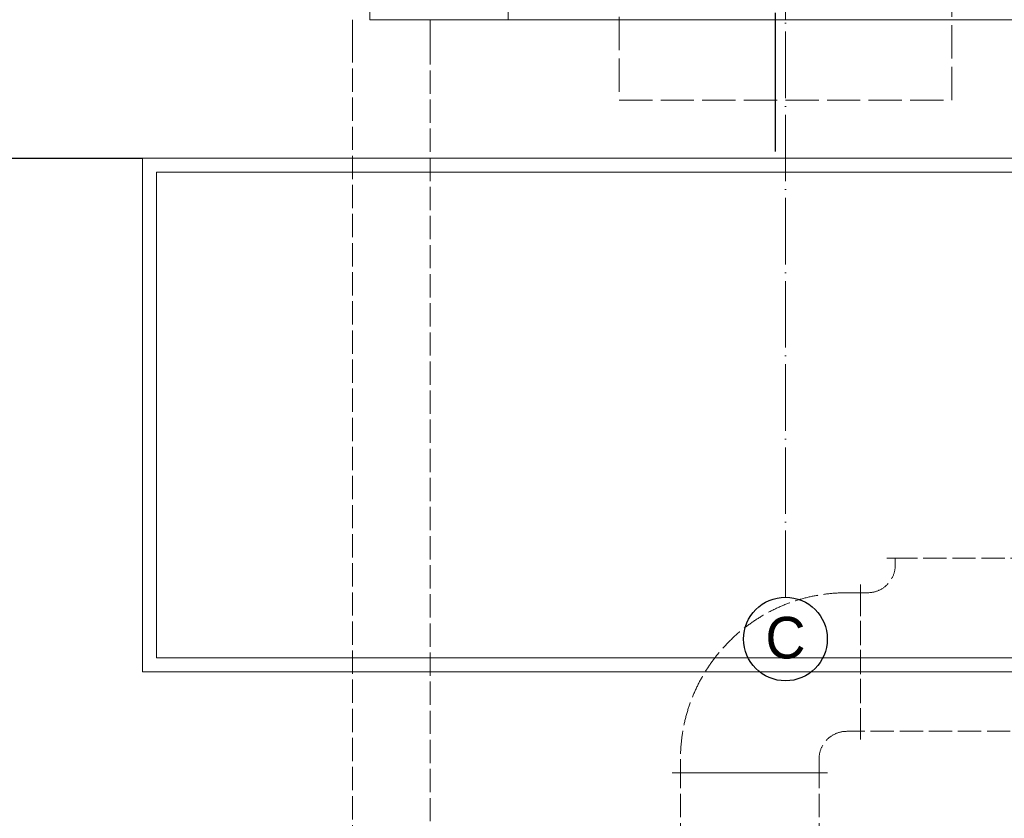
# Model space of a CAD drawing. Header units: millimetres. Extents: x -300186 to 535068, y -28581 to 763298.
# Tile 326 of 405: x 11771 to 15324, y 330306 to 333187. Entities that reach past the tile are written whole.
import ezdxf
from ezdxf.enums import TextEntityAlignment as Align

# ---------------------------------------------------------------- set-up
doc = ezdxf.new("R2010")
doc.units = ezdxf.units.MM
doc.header["$LTSCALE"] = 10
doc.linetypes.add('ACAD_ISO02W100', pattern=[15, 12, -3])
doc.linetypes.add('ACAD_ISO04W100', pattern=[30, 24, -3, 0, -3])
for name, color, linetype, lineweight in [('koty', 6, 'Continuous', 9), ('NS_tenka', 252, 'Continuous', 18), ('NS_tlusta', 252, 'Continuous', 18), ('NS_velmi_tlusta', 252, 'Continuous', 18), ('tlusta', 252, 'Continuous', 15)]:
    doc.layers.add(name, color=color, linetype=linetype, lineweight=lineweight)
doc.layers.add('netisk', color=30, linetype='Continuous', plot=False)
doc.layers.add('popisky', color=6, linetype='Continuous')
doc.styles.add('laplan N', font='txt')

# ---------------------------------------------------------------- blocks, each defined once
blk = doc.blocks.new('A$C12ac11e3')
at = {"linetype": 'ByBlock', "lineweight": -2}
for p, q in [((-583.2, 8869.7), (-583.2, 8791.7)), ((-303.2, 8791.7), (-303.2, 8869.7))]:
    blk.add_line(p, q, dxfattribs=at)
at = {"layer": 'NS_tenka', "linetype": 'ACAD_ISO02W100', "ltscale": 0.7}
for p, q in [((-583.2, 5144.7), (-583.2, 8791.7)), ((-303.2, 8791.7), (-303.2, 5144.7)), ((1375.1, 6927.3), (1345.1, 6927.3)), ((1375.1, 6902.3), (1375.1, 6927.3)), ((1375.1, 6927.3), (1375.1, 6927.3)), ((1875.1, 6927.3), (1375.1, 6927.3)), ((1250.1, 6802.3), (1250.1, 6832.3)), ((1250.1, 6802.3), (1250.1, 6832.3)), ((1200.1, 6802.3), (1250.1, 6802.3)), ((1275.1, 6802.3), (1250.1, 6802.3)), ((1250.1, 6802.3), (1250.1, 6302.3)), ((1250.1, 6802.3), (1250.1, 6802.3)), ((1250.1, 6302.3), (1250.1, 6802.3)), ((1200.1, 6302.3), (1250.1, 6302.3)), ((1250.1, 6302.3), (1250.1, 6272.3)), ((2000.1, 6302.3), (1250.1, 6302.3)), ((1250.1, 6302.3), (1250.1, 6272.3)), ((600.1, 6202.3), (600.1, 6152.3)), ((1100.1, 6202.3), (1100.1, 6152.3)), ((1130.1, 6152.3), (570.1, 6152.3)), ((1100.1, 6152.3), (600.1, 6152.3))]:
    blk.add_line(p, q, dxfattribs=at)
for points in [[(600.1, 6152.3), (570.1, 6152.3)], [(600.1, 5152.3), (600.1, 6152.3)], [(600.1, 6152.3), (1100.1, 6152.3)], [(1100.1, 6152.3), (1130.1, 6152.3)], [(1100.1, 5152.3), (1100.1, 6152.3)]]:
    blk.add_lwpolyline(points, dxfattribs=at)
for centre, radius, start, end in [((1275.1, 6902.3), 100, 270, 0), ((1200.1, 6202.3), 600, 90, 180), ((1200.1, 6202.3), 100, 90, 180)]:
    blk.add_arc(centre, radius, start, end, dxfattribs=at)
blk = doc.blocks.new('skelet')
at = {"layer": 'popisky', "linetype": 'ByBlock'}
blk.add_circle((0, 0), 3.02, dxfattribs=at)
at = {"layer": 'popisky', "linetype": 'ByBlock', "style": 'laplan N'}
blk.add_attdef('OZNACENI', text='', height=3, dxfattribs=at).set_placement((0, 0.098), align=Align.MIDDLE_CENTER)
blk = doc.blocks.new('podklad')
at = {"layer": 'netisk', "color": 252}
for p, q in [((139483.9, 456450.7), (139483.9, 456950.7)), ((136700.6, 456425.7), (137200.6, 456425.7))]:
    blk.add_line(p, q, dxfattribs=at)
blk.add_circle((139520.1, 454691.3), 151, dxfattribs=at)
at = {"layer": 'NS_tenka', "color": 252}
for p, q in [((138520.1, 457100.7), (138520.1, 456925.7)), ((139520.1, 457100.7), (139520.1, 456925.7)), ((139520.1, 457100.7), (139520.1, 456925.7)), ((137200.6, 456425.7), (148082, 456425.7)), ((137250.6, 456375.7), (148081.7, 456375.7))]:
    blk.add_line(p, q, dxfattribs=at)
at = {"layer": 'NS_tlusta', "color": 252}
for p, q in [((137200.6, 456425.7), (137200.6, 454573.1)), ((137250.6, 456375.7), (137250.6, 454623.1)), ((143223.4, 454623.1), (137250.6, 454623.1)), ((143173.4, 454573.1), (137200.6, 454573.1))]:
    blk.add_line(p, q, dxfattribs=at)
at = {"layer": 'NS_tlusta', "color": 252, "linetype": 'ACAD_ISO02W100'}
blk.add_lwpolyline([(138920.1, 456635.7), (140120.1, 456635.7), (140120.1, 457835.7), (138920.1, 457835.7)], close=True, dxfattribs=at)
at = {"layer": 'NS_velmi_tlusta', "color": 252}
for p, q in [((138020.1, 457100.7), (138020.1, 456925.7)), ((138020.1, 456925.7), (141020.1, 456925.7))]:
    blk.add_line(p, q, dxfattribs=at)
at = {"layer": 'tlusta', "color": 252, "linetype": 'ACAD_ISO04W100'}
blk.add_line((139520.1, 454842.3), (139520.1, 467959), dxfattribs=at)
at = {"layer": 'koty', "color": 252}
blk.add_blockref('A$C12ac11e3', (138541.3, 448056), dxfattribs=at)
at = {"layer": 'tlusta', "color": 252, "xscale": 50, "yscale": 50, "zscale": 50}
blk.add_blockref('skelet', (139520.1, 454691.3), dxfattribs=at).add_auto_attribs({'OZNACENI': 'C'})

msp = doc.modelspace()

# ---------------------------------------------------------------- block references
at = {"layer": 'popisky', "lineweight": -3}
msp.add_blockref('podklad', (-124985.783, -123738.236), dxfattribs=at)

doc.saveas('drawing.dxf')
